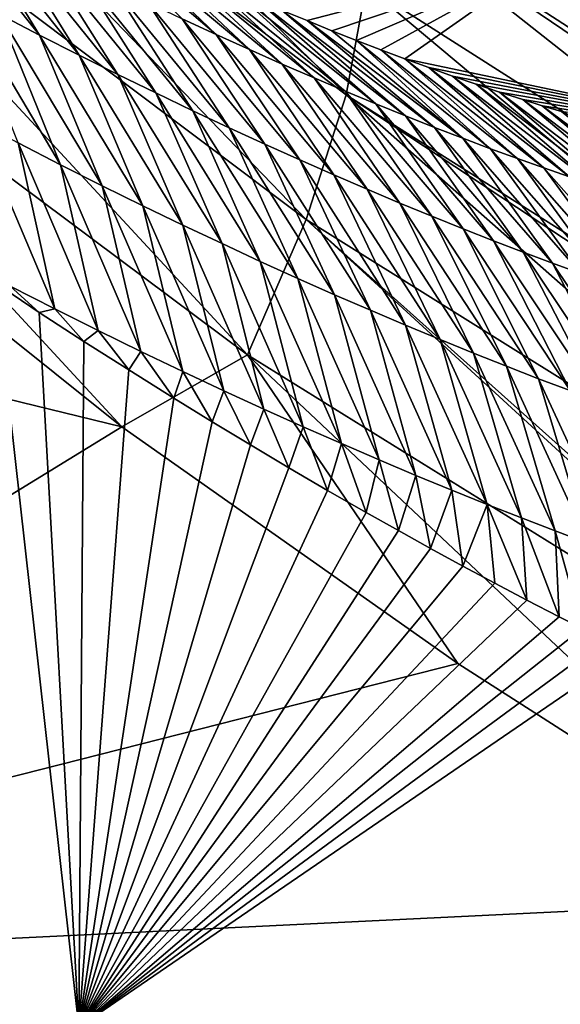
# Model space of a CAD drawing. Header units: metres. Extents: x -101 to 101, y -261 to 23.
# Tile 266 of 287: x 98.55 to 99.74, y 1.7 to 3.87. Entities that reach past the tile are written whole.
import ezdxf

# ---------------------------------------------------------------- set-up
doc = ezdxf.new("R2010")
doc.units = ezdxf.units.M
doc.layers.add('solid_505151_K2442K1000C34', color=7, linetype='CONTINUOUS')

msp = doc.modelspace()

# ---------------------------------------------------------------- linework, layer by layer
at = {"layer": 'solid_505151_K2442K1000C34'}
for points in [[(97.973434, 4.688832, 103.137184), (99.271614, 3.707634, 102.555), (98.05114, 4.912987, 102.844452)], [(99.271614, 3.707634, 102.555), (99.315544, 3.948552, 102.268639), (98.05114, 4.912987, 102.844452)], [(97.850891, 4.43284, 103.385025), (99.183258, 3.433038, 102.797409), (97.973434, 4.688832, 103.137184)], [(99.183258, 3.433038, 102.797409), (99.271614, 3.707634, 102.555), (97.973434, 4.688832, 103.137184)], [(97.687851, 4.154104, 103.579185), (99.053604, 3.134517, 102.987274), (97.850891, 4.43284, 103.385025)], [(99.053604, 3.134517, 102.987274), (99.183258, 3.433038, 102.797409), (97.850891, 4.43284, 103.385025)], [(99.265518, 4.296654, 101.605927), (100.508987, 3.480854, 100.940651), (99.718513, 4.010499, 100.969612)], [(99.265518, 4.296654, 101.605927), (100.586395, 3.324812, 101.274757), (100.508987, 3.480854, 100.940651)], [(99.313492, 4.147241, 101.948494), (100.586395, 3.324812, 101.274757), (99.265518, 4.296654, 101.605927)], [(97.687851, 4.154104, 103.579185), (97.452538, 4.035852, 103.718391), (98.776573, 2.975971, 103.164284)], [(97.687851, 4.154104, 103.579185), (98.776573, 2.975971, 103.164284), (99.053604, 3.134517, 102.987274)], [(98.337624, 4.164664, 81.407387), (98.595093, 3.839808, 81.516785), (98.506195, 3.885966, 81.100746)], [(98.337624, 4.164664, 81.407387), (98.424461, 4.118196, 81.825844), (98.595093, 3.839808, 81.516785)], [(99.313492, 4.147241, 101.948494), (100.598877, 3.27826, 101.353973), (100.586395, 3.324812, 101.274757)], [(99.313492, 4.147241, 101.948494), (100.620804, 3.116701, 101.586983), (100.598877, 3.27826, 101.353973)], [(99.315544, 3.948552, 102.268639), (100.620804, 3.116701, 101.586983), (99.313492, 4.147241, 101.948494)], [(98.424461, 4.118196, 81.825844), (98.68222, 3.795472, 81.933365), (98.595093, 3.839808, 81.516785)], [(98.424461, 4.118196, 81.825844), (98.509583, 4.073554, 82.244896), (98.68222, 3.795472, 81.933365)], [(98.985001, 3.840967, 84.770271), (98.68792, 4.093928, 84.756317), (98.754738, 4.061932, 85.142265)], [(98.909866, 3.875797, 84.348167), (98.68792, 4.093928, 84.756317), (98.985001, 3.840967, 84.770271)], [(98.509583, 4.073554, 82.244896), (98.767593, 3.752895, 82.350464), (98.68222, 3.795472, 81.933365)], [(98.509583, 4.073554, 82.244896), (98.592979, 4.030681, 82.664513), (98.767593, 3.752895, 82.350464)], [(99.058517, 3.807606, 85.192802), (98.754738, 4.061932, 85.142265), (98.821503, 4.03058, 85.536102)], [(98.985001, 3.840967, 84.770271), (98.754738, 4.061932, 85.142265), (99.058517, 3.807606, 85.192802)], [(98.776573, 2.975971, 103.164284), (97.452538, 4.035852, 103.718391), (96.571365, 3.513706, 104.159546)], [(98.592979, 4.030681, 82.664513), (98.851242, 3.712022, 82.768066), (98.767593, 3.752895, 82.350464)], [(98.592979, 4.030681, 82.664513), (98.674698, 3.989523, 83.084671), (98.851242, 3.712022, 82.768066)], [(99.13044, 3.775676, 85.615746), (98.821503, 4.03058, 85.536102), (98.888107, 3.999964, 85.938385)], [(99.058517, 3.807606, 85.192802), (98.821503, 4.03058, 85.536102), (99.13044, 3.775676, 85.615746)], [(99.200783, 3.745137, 86.039093), (98.888107, 3.999964, 85.938385), (98.954445, 3.970172, 86.349663)], [(99.13044, 3.775676, 85.615746), (98.888107, 3.999964, 85.938385), (99.200783, 3.745137, 86.039093)], [(99.718513, 4.010499, 100.969612), (99.185287, 3.871565, 87.856598), (99.130478, 3.894286, 87.488525)], [(99.718513, 4.010499, 100.969612), (99.23983, 3.849441, 88.231056), (99.185287, 3.871565, 87.856598)], [(99.718513, 4.010499, 100.969612), (99.294006, 3.827987, 88.612259), (99.23983, 3.849441, 88.231056)], [(99.718513, 4.010499, 100.969612), (99.347717, 3.807275, 89.000587), (99.294006, 3.827987, 88.612259)], [(99.718513, 4.010499, 100.969612), (99.400864, 3.787378, 89.396393), (99.347717, 3.807275, 89.000587)], [(99.718513, 4.010499, 100.969612), (100.391487, 3.579222, 100.596848), (99.400864, 3.787378, 89.396393)], [(100.508987, 3.480854, 100.940651), (100.391487, 3.579222, 100.596848), (99.718513, 4.010499, 100.969612)], [(98.674698, 3.989523, 83.084671), (98.933182, 3.6728, 83.18615), (98.851242, 3.712022, 82.768066)], [(98.674698, 3.989523, 83.084671), (98.754738, 3.950025, 83.505348), (98.933182, 3.6728, 83.18615)], [(99.269554, 3.71595, 86.46283), (98.954445, 3.970172, 86.349663), (99.020477, 3.941217, 86.770103)], [(99.200783, 3.745137, 86.039093), (98.954445, 3.970172, 86.349663), (99.269554, 3.71595, 86.46283)], [(98.641388, 3.553624, 80.942589), (98.415489, 3.93402, 80.68528), (98.506195, 3.885966, 81.100746)], [(98.547668, 3.601744, 80.523392), (98.415489, 3.93402, 80.68528), (98.641388, 3.553624, 80.942589)], [(98.754738, 3.950025, 83.505348), (99.013428, 3.635175, 83.604683), (98.933182, 3.6728, 83.18615)], [(98.754738, 3.950025, 83.505348), (98.833122, 3.912134, 83.926529), (99.013428, 3.635175, 83.604683)], [(99.336761, 3.688078, 86.886925), (99.020477, 3.941217, 86.770103), (99.075508, 3.917529, 87.126488)], [(99.269554, 3.71595, 86.46283), (99.020477, 3.941217, 86.770103), (99.336761, 3.688078, 86.886925)], [(99.271614, 3.707634, 102.555), (100.611008, 2.863898, 101.866219), (99.315544, 3.948552, 102.268639)], [(99.315544, 3.948552, 102.268639), (100.611008, 2.863898, 101.866219), (100.620804, 3.116701, 101.586983)], [(98.833122, 3.912134, 83.926529), (99.09201, 3.599094, 84.023666), (99.013428, 3.635175, 83.604683)], [(98.833122, 3.912134, 83.926529), (98.909866, 3.875797, 84.348167), (99.09201, 3.599094, 84.023666)], [(99.402412, 3.661487, 87.311371), (99.075508, 3.917529, 87.126488), (99.130478, 3.894286, 87.488525)], [(99.336761, 3.688078, 86.886925), (99.075508, 3.917529, 87.126488), (99.402412, 3.661487, 87.311371)], [(99.46653, 3.63615, 87.73616), (99.130478, 3.894286, 87.488525), (99.185287, 3.871565, 87.856598)], [(99.402412, 3.661487, 87.311371), (99.130478, 3.894286, 87.488525), (99.46653, 3.63615, 87.73616)], [(98.733215, 3.50744, 81.36232), (98.506195, 3.885966, 81.100746), (98.595093, 3.839808, 81.516785)], [(98.641388, 3.553624, 80.942589), (98.506195, 3.885966, 81.100746), (98.733215, 3.50744, 81.36232)], [(98.909866, 3.875797, 84.348167), (99.168945, 3.564506, 84.443062), (99.09201, 3.599094, 84.023666)], [(98.909866, 3.875797, 84.348167), (98.985001, 3.840967, 84.770271), (99.168945, 3.564506, 84.443062)], [(99.529114, 3.61204, 88.16127), (99.185287, 3.871565, 87.856598), (99.23983, 3.849441, 88.231056)], [(99.46653, 3.63615, 87.73616), (99.185287, 3.871565, 87.856598), (99.529114, 3.61204, 88.16127)], [(99.529114, 3.61204, 88.16127), (99.23983, 3.849441, 88.231056), (99.294006, 3.827987, 88.612259)], [(98.823166, 3.463112, 81.782555), (98.595093, 3.839808, 81.516785), (98.68222, 3.795472, 81.933365)], [(98.733215, 3.50744, 81.36232), (98.595093, 3.839808, 81.516785), (98.823166, 3.463112, 81.782555)], [(98.985001, 3.840967, 84.770271), (99.24424, 3.531369, 84.862862), (99.168945, 3.564506, 84.443062)], [(98.985001, 3.840967, 84.770271), (99.058517, 3.807606, 85.192802), (99.24424, 3.531369, 84.862862)], [(99.590164, 3.589127, 88.586693), (99.294006, 3.827987, 88.612259), (99.347717, 3.807275, 89.000587)], [(99.529114, 3.61204, 88.16127), (99.294006, 3.827987, 88.612259), (99.590164, 3.589127, 88.586693)], [(99.058517, 3.807606, 85.192802), (99.317917, 3.499646, 85.283043), (99.24424, 3.531369, 84.862862)], [(99.058517, 3.807606, 85.192802), (99.13044, 3.775676, 85.615746), (99.317917, 3.499646, 85.283043)], [(99.649696, 3.567386, 89.012421), (99.347717, 3.807275, 89.000587), (99.400864, 3.787378, 89.396393)], [(99.590164, 3.589127, 88.586693), (99.347717, 3.807275, 89.000587), (99.649696, 3.567386, 89.012421)], [(98.911293, 3.420573, 82.203278), (98.68222, 3.795472, 81.933365), (98.767593, 3.752895, 82.350464)], [(98.823166, 3.463112, 81.782555), (98.68222, 3.795472, 81.933365), (98.911293, 3.420573, 82.203278)], [(100.391487, 3.579222, 100.596848), (99.453629, 3.768132, 89.798882), (99.400864, 3.787378, 89.396393)], [(99.707718, 3.546788, 89.438431), (99.400864, 3.787378, 89.396393), (99.453629, 3.768132, 89.798882)], [(99.649696, 3.567386, 89.012421), (99.400864, 3.787378, 89.396393), (99.707718, 3.546788, 89.438431)], [(99.13044, 3.775676, 85.615746), (99.389984, 3.469299, 85.703606), (99.317917, 3.499646, 85.283043)], [(99.13044, 3.775676, 85.615746), (99.200783, 3.745137, 86.039093), (99.389984, 3.469299, 85.703606)], [(100.391487, 3.579222, 100.596848), (99.506172, 3.7494, 90.207405), (99.453629, 3.768132, 89.798882)], [(99.764236, 3.527306, 89.864723), (99.453629, 3.768132, 89.798882), (99.506172, 3.7494, 90.207405)], [(99.707718, 3.546788, 89.438431), (99.453629, 3.768132, 89.798882), (99.764236, 3.527306, 89.864723)], [(98.997597, 3.379766, 82.624458), (98.767593, 3.752895, 82.350464), (98.851242, 3.712022, 82.768066)], [(98.911293, 3.420573, 82.203278), (98.767593, 3.752895, 82.350464), (98.997597, 3.379766, 82.624458)], [(99.200783, 3.745137, 86.039093), (99.460449, 3.440288, 86.124527), (99.389984, 3.469299, 85.703606)], [(99.200783, 3.745137, 86.039093), (99.269554, 3.71595, 86.46283), (99.460449, 3.440288, 86.124527)], [(100.391487, 3.579222, 100.596848), (99.558372, 3.731286, 90.622536), (99.506172, 3.7494, 90.207405)], [(99.819252, 3.508921, 90.291275), (99.506172, 3.7494, 90.207405), (99.558372, 3.731286, 90.622536)], [(99.764236, 3.527306, 89.864723), (99.506172, 3.7494, 90.207405), (99.819252, 3.508921, 90.291275)], [(99.269554, 3.71595, 86.46283), (99.529343, 3.412576, 86.545792), (99.460449, 3.440288, 86.124527)], [(99.269554, 3.71595, 86.46283), (99.336761, 3.688078, 86.886925), (99.529343, 3.412576, 86.545792)], [(100.391487, 3.579222, 100.596848), (99.610077, 3.713892, 91.044823), (99.558372, 3.731286, 90.622536)], [(99.872772, 3.491612, 90.718086), (99.558372, 3.731286, 90.622536), (99.610077, 3.713892, 91.044823)], [(99.819252, 3.508921, 90.291275), (99.558372, 3.731286, 90.622536), (99.872772, 3.491612, 90.718086)], [(100.391487, 3.579222, 100.596848), (99.661156, 3.69732, 91.474854), (99.610077, 3.713892, 91.044823)], [(99.924805, 3.475361, 91.145142), (99.610077, 3.713892, 91.044823), (99.661156, 3.69732, 91.474854)], [(99.872772, 3.491612, 90.718086), (99.610077, 3.713892, 91.044823), (99.924805, 3.475361, 91.145142)], [(99.082115, 3.340634, 83.046089), (98.851242, 3.712022, 82.768066), (98.933182, 3.6728, 83.18615)], [(98.997597, 3.379766, 82.624458), (98.851242, 3.712022, 82.768066), (99.082115, 3.340634, 83.046089)], [(99.183258, 3.433038, 102.797409), (100.557358, 2.575375, 102.102554), (99.271614, 3.707634, 102.555)], [(99.271614, 3.707634, 102.555), (100.606453, 2.827816, 101.899895), (100.611008, 2.863898, 101.866219)], [(99.271614, 3.707634, 102.555), (100.557358, 2.575375, 102.102554), (100.606453, 2.827816, 101.899895)], [(100.391487, 3.579222, 100.596848), (99.704315, 3.683845, 91.850029), (99.661156, 3.69732, 91.474854)], [(99.975349, 3.460148, 91.572433), (99.661156, 3.69732, 91.474854), (99.704315, 3.683845, 91.850029)], [(99.924805, 3.475361, 91.145142), (99.661156, 3.69732, 91.474854), (99.975349, 3.460148, 91.572433)], [(99.164871, 3.303123, 83.46814), (98.933182, 3.6728, 83.18615), (99.013428, 3.635175, 83.604683)], [(99.082115, 3.340634, 83.046089), (98.933182, 3.6728, 83.18615), (99.164871, 3.303123, 83.46814)], [(99.336761, 3.688078, 86.886925), (99.596657, 3.386126, 86.967392), (99.529343, 3.412576, 86.545792)], [(99.336761, 3.688078, 86.886925), (99.402412, 3.661487, 87.311371), (99.596657, 3.386126, 86.967392)], [(100.391487, 3.579222, 100.596848), (99.746826, 3.67111, 92.231667), (99.704315, 3.683845, 91.850029)], [(100.024414, 3.445955, 91.999947), (99.704315, 3.683845, 91.850029), (99.746826, 3.67111, 92.231667)], [(99.975349, 3.460148, 91.572433), (99.704315, 3.683845, 91.850029), (100.024414, 3.445955, 91.999947)], [(98.452011, 3.651879, 80.104744), (98.628357, 3.236042, 80.446693), (98.530197, 3.286067, 80.025963)], [(98.452011, 3.651879, 80.104744), (98.547668, 3.601744, 80.523392), (98.628357, 3.236042, 80.446693)], [(99.402412, 3.661487, 87.311371), (99.662415, 3.360909, 87.389305), (99.596657, 3.386126, 86.967392)], [(99.402412, 3.661487, 87.311371), (99.46653, 3.63615, 87.73616), (99.662415, 3.360909, 87.389305)], [(99.24588, 3.267176, 83.89061), (99.013428, 3.635175, 83.604683), (99.09201, 3.599094, 84.023666)], [(99.164871, 3.303123, 83.46814), (99.013428, 3.635175, 83.604683), (99.24588, 3.267176, 83.89061)], [(99.46653, 3.63615, 87.73616), (99.726624, 3.336896, 87.811523), (99.662415, 3.360909, 87.389305)], [(99.46653, 3.63615, 87.73616), (99.529114, 3.61204, 88.16127), (99.726624, 3.336896, 87.811523)], [(99.529114, 3.61204, 88.16127), (99.789284, 3.314061, 88.234039), (99.726624, 3.336896, 87.811523)], [(99.529114, 3.61204, 88.16127), (99.590164, 3.589127, 88.586693), (99.789284, 3.314061, 88.234039)], [(98.547668, 3.601744, 80.523392), (98.72451, 3.188053, 80.86792), (98.628357, 3.236042, 80.446693)], [(98.547668, 3.601744, 80.523392), (98.641388, 3.553624, 80.942589), (98.72451, 3.188053, 80.86792)], [(99.325165, 3.23274, 84.313477), (99.09201, 3.599094, 84.023666), (99.168945, 3.564506, 84.443062)], [(99.24588, 3.267176, 83.89061), (99.09201, 3.599094, 84.023666), (99.325165, 3.23274, 84.313477)], [(99.590164, 3.589127, 88.586693), (99.85041, 3.292377, 88.656845), (99.789284, 3.314061, 88.234039)], [(99.590164, 3.589127, 88.586693), (99.649696, 3.567386, 89.012421), (99.85041, 3.292377, 88.656845)], [(99.40274, 3.199772, 84.73671), (99.168945, 3.564506, 84.443062), (99.24424, 3.531369, 84.862862)], [(99.325165, 3.23274, 84.313477), (99.168945, 3.564506, 84.443062), (99.40274, 3.199772, 84.73671)], [(99.649696, 3.567386, 89.012421), (99.910011, 3.271816, 89.079918), (99.85041, 3.292377, 88.656845)], [(99.649696, 3.567386, 89.012421), (99.707718, 3.546788, 89.438431), (99.910011, 3.271816, 89.079918)], [(98.641388, 3.553624, 80.942589), (98.818695, 3.14202, 81.289635), (98.72451, 3.188053, 80.86792)], [(98.641388, 3.553624, 80.942589), (98.733215, 3.50744, 81.36232), (98.818695, 3.14202, 81.289635)], [(99.707718, 3.546788, 89.438431), (99.968094, 3.252351, 89.503258), (99.910011, 3.271816, 89.079918)], [(99.707718, 3.546788, 89.438431), (99.764236, 3.527306, 89.864723), (99.968094, 3.252351, 89.503258)], [(99.47863, 3.168231, 85.160316), (99.24424, 3.531369, 84.862862), (99.317917, 3.499646, 85.283043)], [(99.40274, 3.199772, 84.73671), (99.24424, 3.531369, 84.862862), (99.47863, 3.168231, 85.160316)], [(98.776573, 2.975971, 103.164284), (96.571365, 3.513706, 104.159546), (96.800148, 1.76347, 104.159546)], [(98.733215, 3.50744, 81.36232), (98.910934, 3.09786, 81.711815), (98.818695, 3.14202, 81.289635)], [(98.733215, 3.50744, 81.36232), (98.823166, 3.463112, 81.782555), (98.910934, 3.09786, 81.711815)], [(99.552841, 3.138077, 85.584282), (99.317917, 3.499646, 85.283043), (99.389984, 3.469299, 85.703606)], [(99.47863, 3.168231, 85.160316), (99.317917, 3.499646, 85.283043), (99.552841, 3.138077, 85.584282)], [(98.823166, 3.463112, 81.782555), (99.001274, 3.055503, 82.13443), (98.910934, 3.09786, 81.711815)], [(98.823166, 3.463112, 81.782555), (98.911293, 3.420573, 82.203278), (99.001274, 3.055503, 82.13443)], [(99.625389, 3.109272, 86.008575), (99.389984, 3.469299, 85.703606), (99.460449, 3.440288, 86.124527)], [(99.552841, 3.138077, 85.584282), (99.389984, 3.469299, 85.703606), (99.625389, 3.109272, 86.008575)], [(99.053604, 3.134517, 102.987274), (100.461754, 2.261379, 102.287598), (99.183258, 3.433038, 102.797409)], [(99.183258, 3.433038, 102.797409), (100.469528, 2.283291, 102.276787), (100.557358, 2.575375, 102.102554)], [(99.183258, 3.433038, 102.797409), (100.461754, 2.261379, 102.287598), (100.469528, 2.283291, 102.276787)], [(99.696289, 3.081776, 86.433205), (99.460449, 3.440288, 86.124527), (99.529343, 3.412576, 86.545792)], [(99.625389, 3.109272, 86.008575), (99.460449, 3.440288, 86.124527), (99.696289, 3.081776, 86.433205)], [(98.911293, 3.420573, 82.203278), (99.089737, 3.014891, 82.55748), (99.001274, 3.055503, 82.13443)], [(98.911293, 3.420573, 82.203278), (98.997597, 3.379766, 82.624458), (99.089737, 3.014891, 82.55748)], [(99.765556, 3.055551, 86.858139), (99.529343, 3.412576, 86.545792), (99.596657, 3.386126, 86.967392)], [(99.696289, 3.081776, 86.433205), (99.529343, 3.412576, 86.545792), (99.765556, 3.055551, 86.858139)], [(98.997597, 3.379766, 82.624458), (99.176346, 2.975967, 82.980934), (99.089737, 3.014891, 82.55748)], [(98.997597, 3.379766, 82.624458), (99.082115, 3.340634, 83.046089), (99.176346, 2.975967, 82.980934)], [(99.833199, 3.030564, 87.283379), (99.596657, 3.386126, 86.967392), (99.662415, 3.360909, 87.389305)], [(99.765556, 3.055551, 86.858139), (99.596657, 3.386126, 86.967392), (99.833199, 3.030564, 87.283379)], [(99.899231, 3.006787, 87.708916), (99.662415, 3.360909, 87.389305), (99.726624, 3.336896, 87.811523)], [(99.833199, 3.030564, 87.283379), (99.662415, 3.360909, 87.389305), (99.899231, 3.006787, 87.708916)], [(99.082115, 3.340634, 83.046089), (99.261116, 2.938673, 83.404793), (99.176346, 2.975967, 82.980934)], [(99.082115, 3.340634, 83.046089), (99.164871, 3.303123, 83.46814), (99.261116, 2.938673, 83.404793)], [(99.963661, 2.984193, 88.134727), (99.726624, 3.336896, 87.811523), (99.789284, 3.314061, 88.234039)], [(99.899231, 3.006787, 87.708916), (99.726624, 3.336896, 87.811523), (99.963661, 2.984193, 88.134727)], [(99.164871, 3.303123, 83.46814), (99.344086, 2.902951, 83.829025), (99.261116, 2.938673, 83.404793)], [(99.164871, 3.303123, 83.46814), (99.24588, 3.267176, 83.89061), (99.344086, 2.902951, 83.829025)], [(97.009872, 1.648108, 73.114449), (98.496841, 3.293179, 79.878044), (98.681755, 1.651555, 79.883408)], [(98.681755, 1.651555, 79.883408), (98.496841, 3.293179, 79.878044), (98.594475, 3.228275, 80.282692)], [(98.530197, 3.286067, 80.025963), (98.594475, 3.228275, 80.282692), (98.496841, 3.293179, 79.878044)], [(98.530197, 3.286067, 80.025963), (98.628357, 3.236042, 80.446693), (98.594475, 3.228275, 80.282692)], [(99.24588, 3.267176, 83.89061), (99.425278, 2.868749, 84.253632), (99.344086, 2.902951, 83.829025)], [(99.24588, 3.267176, 83.89061), (99.325165, 3.23274, 84.313477), (99.425278, 2.868749, 84.253632)], [(98.628357, 3.236042, 80.446693), (98.69278, 3.164241, 80.69902), (98.594475, 3.228275, 80.282692)], [(98.628357, 3.236042, 80.446693), (98.72451, 3.188053, 80.86792), (98.69278, 3.164241, 80.69902)], [(98.681755, 1.651555, 79.883408), (98.594475, 3.228275, 80.282692), (98.69278, 3.164241, 80.69902)], [(99.325165, 3.23274, 84.313477), (99.5047, 2.836019, 84.678581), (99.425278, 2.868749, 84.253632)], [(99.325165, 3.23274, 84.313477), (99.40274, 3.199772, 84.73671), (99.5047, 2.836019, 84.678581)], [(99.40274, 3.199772, 84.73671), (99.582375, 2.804722, 85.103882), (99.5047, 2.836019, 84.678581)], [(99.40274, 3.199772, 84.73671), (99.47863, 3.168231, 85.160316), (99.582375, 2.804722, 85.103882)], [(98.72451, 3.188053, 80.86792), (98.791786, 3.101249, 81.127907), (98.69278, 3.164241, 80.69902)], [(98.72451, 3.188053, 80.86792), (98.818695, 3.14202, 81.289635), (98.791786, 3.101249, 81.127907)], [(98.681755, 1.651555, 79.883408), (98.69278, 3.164241, 80.69902), (98.791786, 3.101249, 81.127907)], [(99.47863, 3.168231, 85.160316), (99.658318, 2.774817, 85.529503), (99.582375, 2.804722, 85.103882)], [(99.47863, 3.168231, 85.160316), (99.552841, 3.138077, 85.584282), (99.658318, 2.774817, 85.529503)], [(99.053604, 3.134517, 102.987274), (98.776573, 2.975971, 103.164284), (99.517883, 2.453806, 102.818794)], [(98.818695, 3.14202, 81.289635), (98.891243, 3.03912, 81.568573), (98.791786, 3.101249, 81.127907)], [(98.818695, 3.14202, 81.289635), (98.910934, 3.09786, 81.711815), (98.891243, 3.03912, 81.568573)], [(99.053604, 3.134517, 102.987274), (99.517883, 2.453806, 102.818794), (100.328529, 1.935035, 102.4142)], [(99.053604, 3.134517, 102.987274), (100.328529, 1.935035, 102.4142), (100.461754, 2.261379, 102.287598)], [(99.552841, 3.138077, 85.584282), (99.732544, 2.746264, 85.955452), (99.658318, 2.774817, 85.529503)], [(99.552841, 3.138077, 85.584282), (99.625389, 3.109272, 86.008575), (99.732544, 2.746264, 85.955452)], [(99.625389, 3.109272, 86.008575), (99.805069, 2.719021, 86.381699), (99.732544, 2.746264, 85.955452)], [(99.625389, 3.109272, 86.008575), (99.696289, 3.081776, 86.433205), (99.805069, 2.719021, 86.381699)], [(98.681755, 1.651555, 79.883408), (98.791786, 3.101249, 81.127907), (98.891243, 3.03912, 81.568573)], [(98.910934, 3.09786, 81.711815), (98.975677, 2.987078, 81.950638), (98.891243, 3.03912, 81.568573)], [(98.910934, 3.09786, 81.711815), (99.001274, 3.055503, 82.13443), (98.975677, 2.987078, 81.950638)], [(99.696289, 3.081776, 86.433205), (99.875916, 2.69305, 86.808243), (99.805069, 2.719021, 86.381699)], [(99.696289, 3.081776, 86.433205), (99.765556, 3.055551, 86.858139), (99.875916, 2.69305, 86.808243)], [(99.001274, 3.055503, 82.13443), (99.060333, 2.935704, 82.341423), (98.975677, 2.987078, 81.950638)], [(99.001274, 3.055503, 82.13443), (99.089737, 3.014891, 82.55748), (99.060333, 2.935704, 82.341423)], [(98.681755, 1.651555, 79.883408), (98.891243, 3.03912, 81.568573), (98.975677, 2.987078, 81.950638)], [(99.089737, 3.014891, 82.55748), (99.145226, 2.885121, 82.741539), (99.060333, 2.935704, 82.341423)], [(99.089737, 3.014891, 82.55748), (99.176346, 2.975967, 82.980934), (99.145226, 2.885121, 82.741539)], [(99.517883, 2.453806, 102.818794), (98.776573, 2.975971, 103.164284), (96.800148, 1.76347, 104.159546)], [(98.681755, 1.651555, 79.883408), (98.975677, 2.987078, 81.950638), (99.060333, 2.935704, 82.341423)], [(99.176346, 2.975967, 82.980934), (99.23037, 2.835454, 83.151596), (99.145226, 2.885121, 82.741539)], [(99.176346, 2.975967, 82.980934), (99.261116, 2.938673, 83.404793), (99.23037, 2.835454, 83.151596)], [(98.681755, 1.651555, 79.883408), (99.060333, 2.935704, 82.341423), (99.145226, 2.885121, 82.741539)], [(99.261116, 2.938673, 83.404793), (99.315765, 2.786818, 83.572144), (99.23037, 2.835454, 83.151596)], [(99.261116, 2.938673, 83.404793), (99.344086, 2.902951, 83.829025), (99.315765, 2.786818, 83.572144)], [(99.344086, 2.902951, 83.829025), (99.386887, 2.746916, 83.92968), (99.315765, 2.786818, 83.572144)], [(99.344086, 2.902951, 83.829025), (99.425278, 2.868749, 84.253632), (99.386887, 2.746916, 83.92968)], [(98.681755, 1.651555, 79.883408), (99.145226, 2.885121, 82.741539), (99.23037, 2.835454, 83.151596)], [(99.425278, 2.868749, 84.253632), (99.457901, 2.707536, 84.293442), (99.386887, 2.746916, 83.92968)], [(99.425278, 2.868749, 84.253632), (99.5047, 2.836019, 84.678581), (99.457901, 2.707536, 84.293442)], [(98.681755, 1.651555, 79.883408), (99.23037, 2.835454, 83.151596), (99.315765, 2.786818, 83.572144)], [(99.5047, 2.836019, 84.678581), (99.528824, 2.66876, 84.663956), (99.457901, 2.707536, 84.293442)], [(99.5047, 2.836019, 84.678581), (99.582375, 2.804722, 85.103882), (99.528824, 2.66876, 84.663956)], [(99.582375, 2.804722, 85.103882), (99.599686, 2.630667, 85.041748), (99.528824, 2.66876, 84.663956)], [(99.582375, 2.804722, 85.103882), (99.670509, 2.593339, 85.427353), (99.599686, 2.630667, 85.041748)], [(99.582375, 2.804722, 85.103882), (99.658318, 2.774817, 85.529503), (99.670509, 2.593339, 85.427353)], [(98.681755, 1.651555, 79.883408), (99.315765, 2.786818, 83.572144), (99.386887, 2.746916, 83.92968)], [(99.658318, 2.774817, 85.529503), (99.741302, 2.556856, 85.821297), (99.670509, 2.593339, 85.427353)], [(99.658318, 2.774817, 85.529503), (99.732544, 2.746264, 85.955452), (99.741302, 2.556856, 85.821297)], [(98.681755, 1.651555, 79.883408), (99.386887, 2.746916, 83.92968), (99.457901, 2.707536, 84.293442)], [(99.732544, 2.746264, 85.955452), (99.792168, 2.531201, 86.109886), (99.741302, 2.556856, 85.821297)], [(99.732544, 2.746264, 85.955452), (99.805069, 2.719021, 86.381699), (99.792168, 2.531201, 86.109886)], [(98.681755, 1.651555, 79.883408), (99.457901, 2.707536, 84.293442), (99.528824, 2.66876, 84.663956)], [(98.681755, 1.651555, 79.883408), (99.528824, 2.66876, 84.663956), (99.599686, 2.630667, 85.041748)], [(98.681755, 1.651555, 79.883408), (99.599686, 2.630667, 85.041748), (99.670509, 2.593339, 85.427353)], [(98.681755, 1.651555, 79.883408), (99.670509, 2.593339, 85.427353), (99.741302, 2.556856, 85.821297)], [(98.681755, 1.651555, 79.883408), (99.741302, 2.556856, 85.821297), (99.792168, 2.531201, 86.109886)], [(98.681755, 1.651555, 79.883408), (99.792168, 2.531201, 86.109886), (99.84301, 2.506008, 86.403191)], [(98.681755, 1.651555, 79.883408), (99.84301, 2.506008, 86.403191), (99.893791, 2.481119, 86.701004)], [(98.681755, 1.651555, 79.883408), (99.893791, 2.481119, 86.701004), (99.997429, 1.244687, 86.734787)], [(100.328529, 1.935035, 102.4142), (99.517883, 2.453806, 102.818794), (96.800148, 1.76347, 104.159546)], [(100.328529, 1.935035, 102.4142), (96.800148, 1.76347, 104.159546), (96.876595, 0, 104.159546)], [(100.387352, 0.968311, 102.4142), (100.328529, 1.935035, 102.4142), (96.876595, 0, 104.159546)]]:
    msp.add_3dface(points, dxfattribs=at)

doc.saveas('drawing.dxf')
